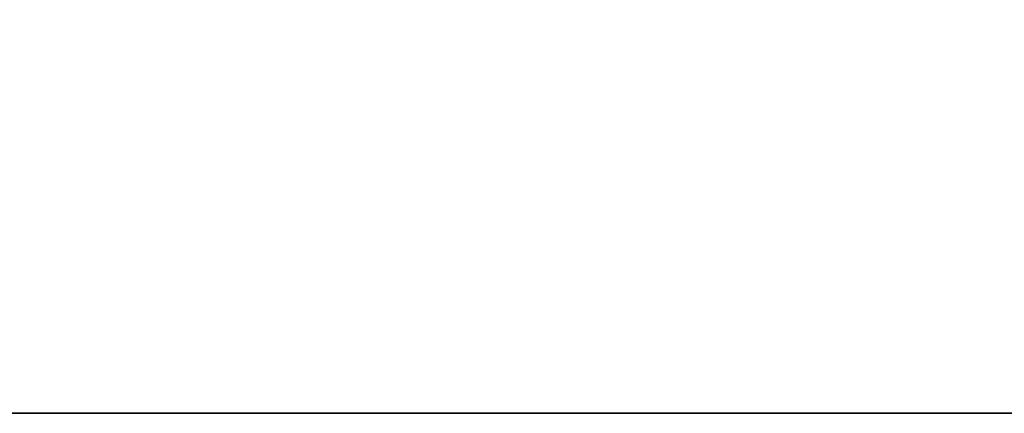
# Model space of a CAD drawing. Header units: millimetres. Extents: x -493 to 6693, y -115 to 135.
# Tile 314 of 656: x 365 to 408, y -15 to 2. Entities that reach past the tile are written whole.
import ezdxf

# ---------------------------------------------------------------- set-up
doc = ezdxf.new("R2010")
doc.units = ezdxf.units.MM
doc.layers.add('151', color=7, linetype='Continuous', true_color=0xffffff)

# ---------------------------------------------------------------- blocks, each defined once
blk = doc.blocks.new('UG_SURFACE_001')
at = {"layer": '151', "color": 252, "linetype": 'Continuous', "lineweight": 35}
for points in [[(492.5, -15, 2200.25), (492.5, 125, 2200.25), (-492.5, 125, 2200.25), (-492.5, -15, 2200.25)], [(342.5, -15, -7.75), (342.5, 125, -7.75), (492.5, 125, -7.75), (492.5, -15, -7.75)], [(492.5, -15, 2200.25), (-492.5, -15, 2200.25), (-342.5, -15, 2050.25), (342.5, -15, 2050.25)], [(342.5, -15, 2050.25), (342.5, -15, -7.75), (492.5, -15, -7.75), (492.5, -15, 2200.25)]]:
    blk.add_3dface(points, dxfattribs=at)

msp = doc.modelspace()

# ---------------------------------------------------------------- linework, layer by layer
at = {"layer": '151', "color": 253, "linetype": 'Continuous', "lineweight": -3}
for p, q in [((-492.5, -15, 2200.25), (492.5, -15, 2200.25)), ((342.5, -15, -7.75), (492.5, -15, -7.75))]:
    msp.add_line(p, q, dxfattribs=at)

# ---------------------------------------------------------------- block references
msp.add_blockref('UG_SURFACE_001', (0, 0), dxfattribs=at)

doc.saveas('drawing.dxf')
